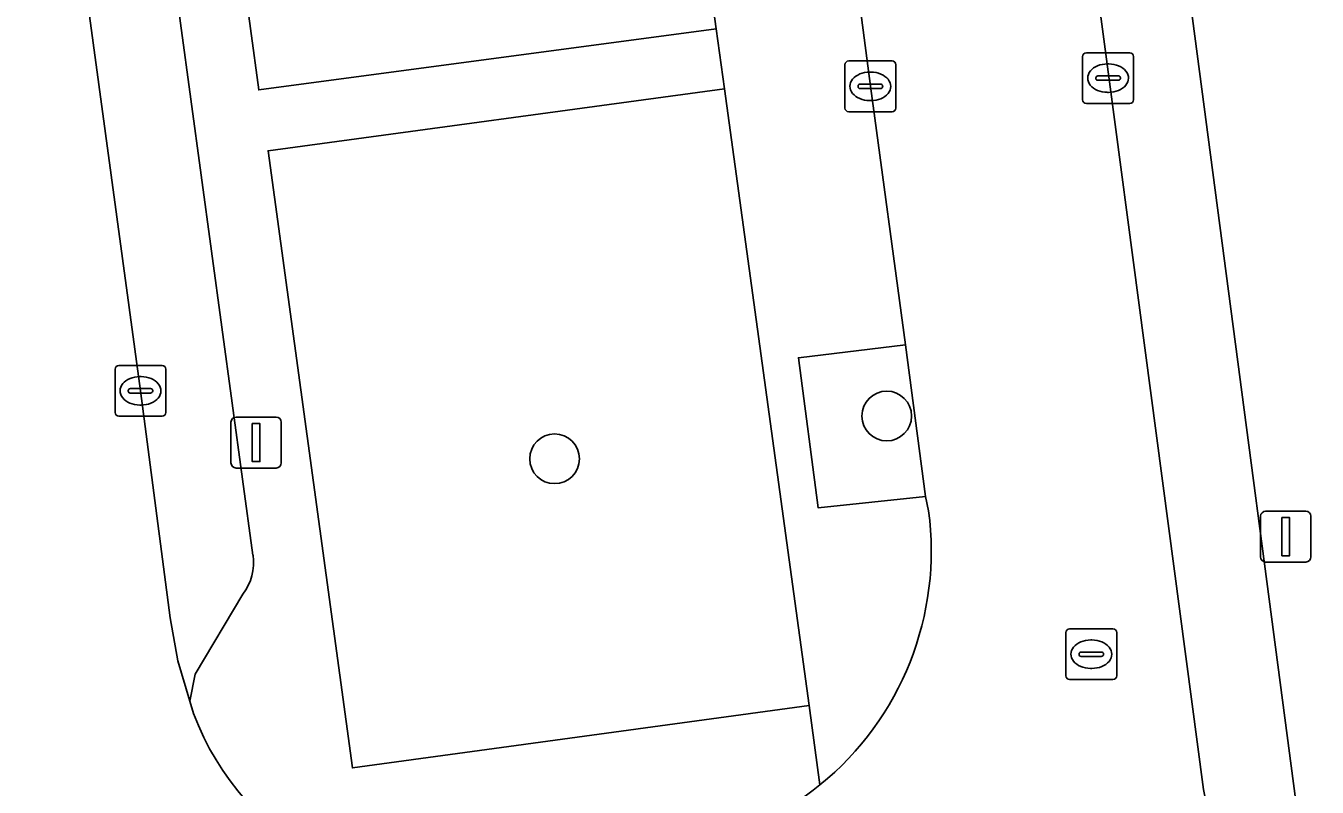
# Model space of a CAD drawing. Extents: x 159053 to 160042, y 380449 to 381423.
# Drawn here: x 159678.85 to 159704.25, y 380945.02 to 380959.99 of the extents above; entities that cross this region are included whole.
import ezdxf

# ---------------------------------------------------------------- set-up
doc = ezdxf.new("R2010")
doc.units = 0
for name, color, linetype in [('IMGEO_Boom', 7, 'Continuous'), ('IMGEO_Groenvoorziening', 7, 'Continuous'), ('IMGEO_Kolk', 7, 'Continuous'), ('IMGEO_Lichtmast', 7, 'Continuous'), ('IMGEO_Parkeervlak_open', 7, 'Continuous'), ('IMGEO_Rijbaan_lokaal_open', 7, 'Continuous'), ('IMGEO_Rioolput', 7, 'Continuous'), ('IMGEO_Voetpad_op_trap', 7, 'Continuous')]:
    doc.layers.add(name, color=color, linetype=linetype)

msp = doc.modelspace()

# ---------------------------------------------------------------- linework, layer by layer
at = {"layer": 'IMGEO_Boom'}
for centre in [(159695.783, 380952.317), (159689.252, 380951.475)]:
    msp.add_circle(centre, 0.489, dxfattribs=at)
at = {"layer": 'IMGEO_Groenvoorziening'}
for points in [[(159690.767, 380972), (159681.795, 380970.803), (159683.435, 380958.733), (159692.427, 380959.935)], [(159694.259, 380946.622), (159692.59, 380958.75), (159683.617, 380957.536), (159685.276, 380945.395)], [(159696.548, 380950.736), (159696.149, 380953.714), (159694.047, 380953.463), (159694.433, 380950.512)]]:
    msp.add_lwpolyline(points, close=True, dxfattribs=at)
at = {"layer": 'IMGEO_Kolk'}
for p, q in [((159695.035, 380959.302), (159695.887, 380959.302)), ((159699.635, 380958.538), (159699.635, 380959.39)), ((159699.71, 380959.464), (159700.562, 380959.464)), ((159700.636, 380959.39), (159700.636, 380958.538)), ((159694.96, 380958.376), (159694.96, 380959.228)), ((159695.448, 380959.082), (159695.473, 380959.082)), ((159695.961, 380959.228), (159695.961, 380958.376)), ((159699.937, 380959.007), (159700.335, 380959.007)), ((159700.123, 380959.244), (159700.148, 380959.244)), ((159695.219, 380958.796), (159695.219, 380958.808)), ((159695.657, 380958.759), (159695.259, 380958.759)), ((159695.262, 380958.845), (159695.66, 380958.845)), ((159695.703, 380958.808), (159695.703, 380958.796)), ((159699.894, 380958.958), (159699.894, 380958.97)), ((159700.332, 380958.921), (159699.934, 380958.921)), ((159700.378, 380958.97), (159700.378, 380958.958)), ((159695.471, 380958.522), (159695.446, 380958.522)), ((159700.146, 380958.684), (159700.121, 380958.684)), ((159695.887, 380958.302), (159695.035, 380958.302)), ((159700.562, 380958.464), (159699.71, 380958.464)), ((159680.608, 380952.386), (159680.608, 380953.238)), ((159680.683, 380953.312), (159681.535, 380953.312)), ((159681.609, 380953.238), (159681.609, 380952.386)), ((159681.096, 380953.092), (159681.121, 380953.092)), ((159680.867, 380952.806), (159680.867, 380952.818)), ((159681.305, 380952.769), (159680.907, 380952.769)), ((159680.91, 380952.855), (159681.308, 380952.855)), ((159681.351, 380952.818), (159681.351, 380952.806)), ((159681.119, 380952.532), (159681.094, 380952.532)), ((159681.535, 380952.312), (159680.683, 380952.312))]:
    msp.add_line(p, q, dxfattribs=at)
for points in [[(159695.035, 380959.302), (159695.887, 380959.302)], [(159699.635, 380958.538), (159699.635, 380959.39)], [(159699.71, 380959.464), (159700.562, 380959.464)], [(159700.636, 380959.39), (159700.636, 380958.538)], [(159694.96, 380958.376), (159694.96, 380959.228)], [(159695.961, 380959.228), (159695.961, 380958.376)], [(159695.887, 380958.302), (159695.035, 380958.302)], [(159700.562, 380958.464), (159699.71, 380958.464)], [(159680.608, 380952.386), (159680.608, 380953.238)], [(159680.683, 380953.312), (159681.535, 380953.312)], [(159681.609, 380953.238), (159681.609, 380952.386)], [(159681.535, 380952.312), (159680.683, 380952.312)]]:
    msp.add_lwpolyline(points, dxfattribs=at)
for centre, radius, start, end in [((159695.037, 380959.226), 0.0765, 91.552, 178.448), ((159695.037, 380959.226), 0.0765, 91.552, 178.448), ((159695.885, 380959.226), 0.0765, 1.552, 88.448), ((159695.885, 380959.226), 0.0765, 1.552, 88.448), ((159699.712, 380959.388), 0.0765, 91.552, 178.448), ((159699.712, 380959.388), 0.0765, 91.552, 178.448), ((159700.56, 380959.388), 0.0765, 1.552, 88.448), ((159700.56, 380959.388), 0.0765, 1.552, 88.448), ((159699.934, 380958.967), 0.0403, 85.8775, 175.7526), ((159700.339, 380958.969), 0.0386, 1.7309, 96.639), ((159695.259, 380958.805), 0.0403, 85.8775, 175.7526), ((159695.256, 380958.795), 0.0366, 178.938, 274.7102), ((159695.66, 380958.802), 0.043, 264.8664, 352.4533), ((159695.664, 380958.807), 0.0386, 1.7309, 96.639), ((159699.931, 380958.957), 0.0366, 178.938, 274.7102), ((159700.335, 380958.964), 0.043, 264.8664, 352.4533), ((159699.712, 380958.54), 0.0765, 181.552, 268.448), ((159699.712, 380958.54), 0.0765, 181.552, 268.448), ((159700.56, 380958.54), 0.0765, 271.552, 358.448), ((159700.56, 380958.54), 0.0765, 271.552, 358.448), ((159695.037, 380958.378), 0.0765, 181.552, 268.448), ((159695.037, 380958.378), 0.0765, 181.552, 268.448), ((159695.885, 380958.378), 0.0765, 271.552, 358.448), ((159695.885, 380958.378), 0.0765, 271.552, 358.448), ((159680.685, 380953.236), 0.0765, 91.552, 178.448), ((159680.685, 380953.236), 0.0765, 91.552, 178.448), ((159681.533, 380953.236), 0.0765, 1.552, 88.448), ((159681.533, 380953.236), 0.0765, 1.552, 88.448), ((159680.907, 380952.815), 0.0403, 85.8775, 175.7526), ((159680.904, 380952.805), 0.0366, 178.938, 274.7102), ((159681.308, 380952.812), 0.043, 264.8664, 352.4533), ((159681.312, 380952.817), 0.0386, 1.7309, 96.639), ((159680.685, 380952.388), 0.0765, 181.552, 268.448), ((159680.685, 380952.388), 0.0765, 181.552, 268.448), ((159681.533, 380952.388), 0.0765, 271.552, 358.448), ((159681.533, 380952.388), 0.0765, 271.552, 358.448)]:
    msp.add_arc(centre, radius, start, end, dxfattribs=at)
for centre, major_axis, ratio, start_param, end_param in [((159700.122, 380958.964), (-0.387, 0.002), 0.722429, 4.712389, 7.853982), ((159695.447, 380958.802), (-0.387, 0.002), 0.722429, 4.712389, 7.853982), ((159695.472, 380958.802), (-0.39, 0.002), 0.717154, 1.570796, 4.712389), ((159700.147, 380958.964), (-0.39, 0.002), 0.717154, 1.570796, 4.712389), ((159681.095, 380952.812), (-0.387, 0.002), 0.722429, 4.712389, 7.853982), ((159681.12, 380952.812), (-0.39, 0.002), 0.717154, 1.570796, 4.712389)]:
    msp.add_ellipse(centre, major_axis=major_axis, ratio=ratio, start_param=start_param, end_param=end_param, dxfattribs=at)
at = {"layer": 'IMGEO_Lichtmast'}
for p, q in [((159682.888, 380951.394), (159682.888, 380952.194)), ((159682.888, 380952.194), (159682.888, 380951.394)), ((159682.988, 380952.294), (159683.778, 380952.294)), ((159683.778, 380952.294), (159682.988, 380952.294)), ((159683.878, 380952.194), (159683.878, 380951.394)), ((159683.878, 380951.394), (159683.878, 380952.194)), ((159683.778, 380951.294), (159682.988, 380951.294)), ((159682.988, 380951.294), (159683.778, 380951.294)), ((159703.234, 380950.444), (159704.024, 380950.444)), ((159704.024, 380950.444), (159703.234, 380950.444)), ((159703.134, 380949.544), (159703.134, 380950.344)), ((159703.134, 380950.344), (159703.134, 380949.544)), ((159704.124, 380950.344), (159704.124, 380949.544)), ((159704.124, 380949.544), (159704.124, 380950.344)), ((159704.024, 380949.444), (159703.234, 380949.444)), ((159703.234, 380949.444), (159704.024, 380949.444))]:
    msp.add_line(p, q, dxfattribs=at)
for points in [[(159683.308, 380952.169), (159683.458, 380952.169), (159683.458, 380951.419), (159683.308, 380951.419), (159683.308, 380952.169)], [(159703.554, 380950.319), (159703.704, 380950.319), (159703.704, 380949.569), (159703.554, 380949.569), (159703.554, 380950.319)]]:
    msp.add_lwpolyline(points, dxfattribs=at)
for centre, start, end in [((159682.988, 380952.194), 90, 180), ((159682.988, 380952.194), 90, 180), ((159683.778, 380952.194), 0, 90), ((159683.778, 380952.194), 360, 90), ((159682.988, 380951.394), 180, 270), ((159682.988, 380951.394), 180, 270), ((159683.778, 380951.394), 270, 0), ((159683.778, 380951.394), 270, 0), ((159703.234, 380950.344), 90, 180), ((159703.234, 380950.344), 90, 180), ((159704.024, 380950.344), 0, 90), ((159704.024, 380950.344), 360, 90), ((159703.234, 380949.544), 180, 270), ((159703.234, 380949.544), 180, 270), ((159704.024, 380949.544), 270, 0), ((159704.024, 380949.544), 270, 0)]:
    msp.add_arc(centre, 0.1, start, end, dxfattribs=at)
at = {"layer": 'IMGEO_Parkeervlak_open'}
for points in [[(159698.68, 380981.401), (159697.493, 380982.475), (159696.938, 380983.189), (159702.009, 380944.971), (159703.047, 380939.869), (159703.16, 380939.431), (159703.251, 380940.013), (159704.168, 380941.639)], [(159677.151, 380981.754), (159677.735, 380977.597), (159681.107, 380952.812), (159681.69, 380948.346), (159681.843, 380947.503), (159682.08, 380946.704), (159682.184, 380947.238), (159683.118, 380948.814)], [(159704.247, 380942.399), (159703.872, 380944.393), (159699.64, 380976.485), (159699.057, 380980.695)], [(159683.321, 380949.577), (159679.251, 380979.488)]]:
    msp.add_lwpolyline(points, dxfattribs=at)
msp.add_arc((159682.356, 380949.425), 0.977, 321.2651, 8.9375, dxfattribs=at)
at = {"layer": 'IMGEO_Rijbaan_lokaal_open'}
for points in [[(159702.009, 380944.971), (159696.938, 380983.189), (159692.329, 380982.539), (159692.37, 380982.235), (159692.744, 380979.492), (159693.004, 380977.58), (159695.462, 380958.803), (159696.149, 380953.714), (159696.548, 380950.736), (159696.607, 380950.452)], [(159682.151, 380946.465), (159682.08, 380946.704), (159681.843, 380947.503), (159681.69, 380948.346), (159681.107, 380952.812), (159677.735, 380977.597), (159677.151, 380981.754), (159677.053, 380982.568), (159672.584, 380981.977), (159678.776, 380937.824), (159684.413, 380938.585), (159684.951, 380934.595), (159689.529, 380935.155)]]:
    msp.add_lwpolyline(points, dxfattribs=at)
for centre, radius, start, end in [((159690.717, 380949.666), 5.942, 309.1655, 7.6022), ((159687.36, 380948.432), 5.568, 200.6841, 282.0849), ((159690.709, 380949.693), 5.968, 283.4672, 309.062)]:
    msp.add_arc(centre, radius, start, end, dxfattribs=at)
at = {"layer": 'IMGEO_Rioolput'}
for p, q in [((159699.38, 380948.131), (159700.232, 380948.131)), ((159699.305, 380947.205), (159699.305, 380948.057)), ((159699.793, 380947.911), (159699.818, 380947.911)), ((159700.306, 380948.057), (159700.306, 380947.205)), ((159699.564, 380947.625), (159699.564, 380947.637)), ((159700.002, 380947.588), (159699.604, 380947.588)), ((159699.607, 380947.674), (159700.005, 380947.674)), ((159700.048, 380947.637), (159700.048, 380947.625)), ((159699.816, 380947.351), (159699.791, 380947.351)), ((159700.232, 380947.131), (159699.38, 380947.131))]:
    msp.add_line(p, q, dxfattribs=at)
for points in [[(159699.38, 380948.131), (159700.232, 380948.131)], [(159699.305, 380947.205), (159699.305, 380948.057)], [(159700.306, 380948.057), (159700.306, 380947.205)], [(159700.232, 380947.131), (159699.38, 380947.131)]]:
    msp.add_lwpolyline(points, dxfattribs=at)
for centre, radius, start, end in [((159699.382, 380948.055), 0.0765, 91.552, 178.448), ((159699.382, 380948.055), 0.0765, 91.552, 178.448), ((159700.23, 380948.055), 0.0765, 1.552, 88.448), ((159700.23, 380948.055), 0.0765, 1.552, 88.448), ((159699.604, 380947.634), 0.0403, 85.8775, 175.7526), ((159699.601, 380947.624), 0.0366, 178.938, 274.7102), ((159700.005, 380947.631), 0.043, 264.8664, 352.4533), ((159700.009, 380947.636), 0.0386, 1.7309, 96.639), ((159699.382, 380947.207), 0.0765, 181.552, 268.448), ((159699.382, 380947.207), 0.0765, 181.552, 268.448), ((159700.23, 380947.207), 0.0765, 271.552, 358.448), ((159700.23, 380947.207), 0.0765, 271.552, 358.448)]:
    msp.add_arc(centre, radius, start, end, dxfattribs=at)
for centre, major_axis, ratio, start_param, end_param in [((159699.792, 380947.631), (-0.387, 0.002), 0.722429, 4.712389, 7.853982), ((159699.817, 380947.631), (-0.39, 0.002), 0.717154, 1.570796, 4.712389)]:
    msp.add_ellipse(centre, major_axis=major_axis, ratio=ratio, start_param=start_param, end_param=end_param, dxfattribs=at)
at = {"layer": 'IMGEO_Voetpad_op_trap'}
for points in [[(159691.36, 380985.638), (159688.89, 380985.283), (159690.535, 380973.259), (159690.767, 380972), (159692.427, 380959.935), (159692.59, 380958.75), (159694.259, 380946.622), (159694.47, 380945.059)], [(159694.47, 380945.059), (159694.259, 380946.622), (159685.276, 380945.395), (159683.617, 380957.536), (159692.59, 380958.75), (159692.427, 380959.935), (159683.435, 380958.733), (159681.795, 380970.803), (159690.767, 380972), (159690.535, 380973.259), (159681.634, 380971.988), (159680.088, 380984.138)], [(159699.057, 380980.695), (159699.64, 380976.485), (159703.872, 380944.393), (159704.247, 380942.399)], [(159679.251, 380979.488), (159683.321, 380949.577)], [(159696.607, 380950.452), (159696.548, 380950.736), (159694.433, 380950.512), (159694.047, 380953.463), (159696.149, 380953.714), (159695.462, 380958.803), (159693.004, 380977.58)], [(159683.118, 380948.814), (159682.184, 380947.238), (159682.08, 380946.704), (159682.151, 380946.465)]]:
    msp.add_lwpolyline(points, dxfattribs=at)
for centre, radius, start, end in [((159690.717, 380949.666), 5.942, 309.1655, 7.6022), ((159682.356, 380949.425), 0.977, 321.2651, 8.9375), ((159687.36, 380948.432), 5.568, 200.6841, 282.0849), ((159690.709, 380949.693), 5.968, 283.4672, 309.062)]:
    msp.add_arc(centre, radius, start, end, dxfattribs=at)

doc.saveas('drawing.dxf')
